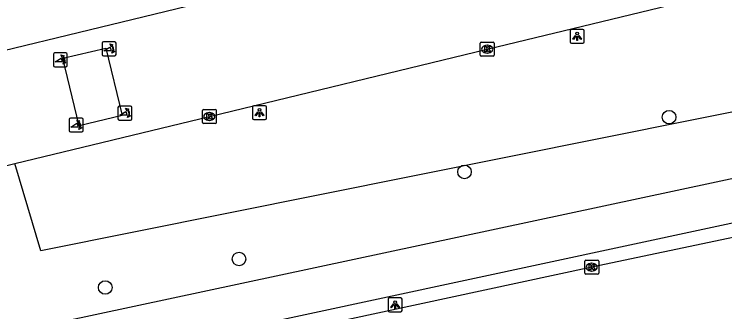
# Model space of a CAD drawing. Extents: x 159053 to 160041, y 380450 to 381422.
# Drawn here: x 159580.6 to 159631.7, y 380816.2 to 380837.6 of the extents above; entities that cross this region are included whole.
import ezdxf

# ---------------------------------------------------------------- set-up
doc = ezdxf.new("R2010")
doc.units = 0
for name, color, linetype in [('IMGEO_Berm_groen', 7, 'Continuous'), ('IMGEO_Boom', 7, 'Continuous'), ('IMGEO_Fietspad_gesloten', 7, 'Continuous'), ('IMGEO_Kolk', 7, 'Continuous'), ('IMGEO_Lichtpunt', 7, 'Continuous'), ('IMGEO_Poller', 7, 'Continuous'), ('IMGEO_Rijbaan_lokaal_gesloten', 7, 'Continuous'), ('IMGEO_Rijbaan_lokaal_open', 7, 'Continuous')]:
    doc.layers.add(name, color=color, linetype=linetype)

msp = doc.modelspace()

# ---------------------------------------------------------------- linework, layer by layer
at = {"layer": 'IMGEO_Berm_groen'}
msp.add_lwpolyline([(159702.826, 380840.849), (159708.623, 380846.103), (159702.394, 380850.759), (159692.426, 380848.77), (159683.336, 380840.857), (159582.518, 380820.586), (159580.633, 380826.862)], dxfattribs=at)
at = {"layer": 'IMGEO_Boom'}
for centre in [(159627.708, 380830.202), (159612.989, 380826.261), (159596.77, 380819.991), (159587.145, 380817.943)]:
    msp.add_circle(centre, 0.489, dxfattribs=at)
at = {"layer": 'IMGEO_Fietspad_gesloten'}
for points in [[(159701.47, 380840.418), (159689.195, 380837.604), (159669.796, 380833.379), (159641.299, 380827.696), (159583.943, 380815.437)], [(159584.084, 380812.266), (159641.97, 380824.675), (159670.378, 380830.356), (159689.881, 380834.577), (159702.755, 380837.567)]]:
    msp.add_lwpolyline(points, dxfattribs=at)
msp.add_arc((160023.613, 378957.12), 1896.865, 100.98719, 101.959957, dxfattribs=at)
at = {"layer": 'IMGEO_Kolk'}
for p, q in [((159614.122, 380834.67), (159614.122, 380835.522)), ((159614.197, 380835.596), (159615.049, 380835.596)), ((159614.61, 380835.376), (159614.635, 380835.376)), ((159615.123, 380835.522), (159615.123, 380834.67)), ((159614.633, 380834.816), (159614.608, 380834.816)), ((159615.049, 380834.596), (159614.197, 380834.596)), ((159594.135, 380829.82), (159594.135, 380830.672)), ((159594.21, 380830.746), (159595.062, 380830.746)), ((159595.136, 380830.672), (159595.136, 380829.82)), ((159594.623, 380830.526), (159594.648, 380830.526)), ((159595.062, 380829.746), (159594.21, 380829.746)), ((159594.646, 380829.966), (159594.621, 380829.966)), ((159621.716, 380819.906), (159622.568, 380819.906)), ((159621.641, 380818.98), (159621.641, 380819.832)), ((159622.129, 380819.686), (159622.154, 380819.686)), ((159622.642, 380819.832), (159622.642, 380818.98)), ((159622.568, 380818.906), (159621.716, 380818.906)), ((159622.152, 380819.126), (159622.127, 380819.126))]:
    msp.add_line(p, q, dxfattribs=at)
for points in [[(159614.122, 380834.67), (159614.122, 380835.522)], [(159614.197, 380835.596), (159615.049, 380835.596)], [(159614.443, 380835.296), (159614.566, 380835.296), (159614.566, 380835.145), (159614.696, 380835.296), (159614.86, 380835.296), (159614.714, 380835.145), (159614.867, 380834.896), (159614.715, 380834.896), (159614.63, 380835.06), (159614.566, 380834.993), (159614.566, 380834.896), (159614.443, 380834.896), (159614.443, 380835.296)], [(159615.123, 380835.522), (159615.123, 380834.67)], [(159615.049, 380834.596), (159614.197, 380834.596)], [(159594.135, 380829.82), (159594.135, 380830.672)], [(159594.21, 380830.746), (159595.062, 380830.746)], [(159595.136, 380830.672), (159595.136, 380829.82)], [(159594.456, 380830.446), (159594.579, 380830.446), (159594.579, 380830.295), (159594.709, 380830.446), (159594.873, 380830.446), (159594.727, 380830.295), (159594.88, 380830.046), (159594.728, 380830.046), (159594.643, 380830.21), (159594.579, 380830.143), (159594.579, 380830.046), (159594.456, 380830.046), (159594.456, 380830.446)], [(159595.062, 380829.746), (159594.21, 380829.746)], [(159621.716, 380819.906), (159622.568, 380819.906)], [(159621.641, 380818.98), (159621.641, 380819.832)], [(159621.962, 380819.606), (159622.085, 380819.606), (159622.085, 380819.455), (159622.215, 380819.606), (159622.379, 380819.606), (159622.233, 380819.455), (159622.386, 380819.206), (159622.234, 380819.206), (159622.149, 380819.37), (159622.085, 380819.303), (159622.085, 380819.206), (159621.962, 380819.206), (159621.962, 380819.606)], [(159622.642, 380819.832), (159622.642, 380818.98)], [(159622.568, 380818.906), (159621.716, 380818.906)]]:
    msp.add_lwpolyline(points, dxfattribs=at)
for centre, start, end in [((159614.199, 380835.52), 91.552, 178.448), ((159614.199, 380835.52), 91.552, 178.448), ((159615.047, 380835.52), 1.552, 88.448), ((159615.047, 380835.52), 1.552, 88.448), ((159614.199, 380834.672), 181.552, 268.448), ((159614.199, 380834.672), 181.552, 268.448), ((159615.047, 380834.672), 271.552, 358.448), ((159615.047, 380834.672), 271.552, 358.448), ((159594.212, 380830.67), 91.552, 178.448), ((159594.212, 380830.67), 91.552, 178.448), ((159595.06, 380830.67), 1.552, 88.448), ((159595.06, 380830.67), 1.552, 88.448), ((159594.212, 380829.822), 181.552, 268.448), ((159594.212, 380829.822), 181.552, 268.448), ((159595.06, 380829.822), 271.552, 358.448), ((159595.06, 380829.822), 271.552, 358.448), ((159621.718, 380819.83), 91.552, 178.448), ((159621.718, 380819.83), 91.552, 178.448), ((159622.566, 380819.83), 1.552, 88.448), ((159622.566, 380819.83), 1.552, 88.448), ((159621.718, 380818.982), 181.552, 268.448), ((159621.718, 380818.982), 181.552, 268.448), ((159622.566, 380818.982), 271.552, 358.448), ((159622.566, 380818.982), 271.552, 358.448)]:
    msp.add_arc(centre, 0.0765, start, end, dxfattribs=at)
for centre, major_axis, ratio, start_param, end_param in [((159614.609, 380835.096), (-0.387, 0.002), 0.722429, 4.712389, 7.853982), ((159614.634, 380835.096), (-0.39, 0.002), 0.717154, 1.570796, 4.712389), ((159594.622, 380830.246), (-0.387, 0.002), 0.722429, 4.712389, 7.853982), ((159594.647, 380830.246), (-0.39, 0.002), 0.717154, 1.570796, 4.712389), ((159622.128, 380819.406), (-0.387, 0.002), 0.722429, 4.712389, 7.853982), ((159622.153, 380819.406), (-0.39, 0.002), 0.717154, 1.570796, 4.712389)]:
    msp.add_ellipse(centre, major_axis=major_axis, ratio=ratio, start_param=start_param, end_param=end_param, dxfattribs=at)
at = {"layer": 'IMGEO_Lichtpunt'}
for p, q in [((159620.596, 380836.421), (159620.596, 380835.614)), ((159620.596, 380836.421), (159620.596, 380835.614)), ((159621.498, 380836.516), (159620.69, 380836.516)), ((159621.498, 380836.516), (159620.69, 380836.516)), ((159621.592, 380835.614), (159621.592, 380836.421)), ((159621.592, 380835.614), (159621.592, 380836.421)), ((159620.69, 380835.52), (159621.498, 380835.52)), ((159620.69, 380835.52), (159621.498, 380835.52)), ((159597.742, 380830.927), (159597.742, 380830.12)), ((159597.742, 380830.927), (159597.742, 380830.12)), ((159598.644, 380831.022), (159597.836, 380831.022)), ((159598.644, 380831.022), (159597.836, 380831.022)), ((159598.738, 380830.12), (159598.738, 380830.927)), ((159598.738, 380830.12), (159598.738, 380830.927)), ((159597.836, 380830.026), (159598.644, 380830.026)), ((159597.836, 380830.026), (159598.644, 380830.026)), ((159607.498, 380817.095), (159607.498, 380816.288)), ((159607.498, 380817.095), (159607.498, 380816.288)), ((159608.4, 380817.19), (159607.592, 380817.19)), ((159608.4, 380817.19), (159607.592, 380817.19)), ((159608.494, 380816.288), (159608.494, 380817.095)), ((159608.494, 380816.288), (159608.494, 380817.095)), ((159607.592, 380816.194), (159608.4, 380816.194)), ((159607.592, 380816.194), (159608.4, 380816.194))]:
    msp.add_line(p, q, dxfattribs=at)
for points in [[(159620.97, 380836.085), (159621.009, 380836.057), (159620.821, 380835.795), (159620.783, 380835.822), (159620.97, 380836.085)], [(159621.072, 380836.037), (159621.119, 380836.037), (159621.119, 380835.715), (159621.072, 380835.715), (159621.072, 380836.037)], [(159621.182, 380836.057), (159621.22, 380836.084), (159621.407, 380835.822), (159621.368, 380835.794), (159621.182, 380836.057)], [(159598.116, 380830.591), (159598.155, 380830.563), (159597.967, 380830.301), (159597.929, 380830.328), (159598.116, 380830.591)], [(159598.218, 380830.543), (159598.265, 380830.543), (159598.265, 380830.221), (159598.218, 380830.221), (159598.218, 380830.543)], [(159598.328, 380830.563), (159598.366, 380830.59), (159598.553, 380830.328), (159598.514, 380830.3), (159598.328, 380830.563)], [(159607.872, 380816.759), (159607.911, 380816.731), (159607.723, 380816.469), (159607.685, 380816.496), (159607.872, 380816.759)], [(159607.974, 380816.711), (159608.021, 380816.711), (159608.021, 380816.389), (159607.974, 380816.389), (159607.974, 380816.711)], [(159608.084, 380816.731), (159608.122, 380816.758), (159608.309, 380816.496), (159608.27, 380816.468), (159608.084, 380816.731)]]:
    msp.add_lwpolyline(points, dxfattribs=at)
for centre in [(159621.095, 380836.219), (159598.241, 380830.725), (159607.997, 380816.893)]:
    msp.add_circle(centre, 0.0994, dxfattribs=at)
for centre, start, end in [((159620.69, 380836.421), 90, 180), ((159620.69, 380836.421), 90, 180), ((159621.498, 380836.421), 0, 90), ((159621.498, 380836.421), 0, 90), ((159620.69, 380835.614), 180, 270), ((159620.69, 380835.614), 180, 270), ((159621.498, 380835.614), 270, 0), ((159621.498, 380835.614), 270, 360), ((159597.836, 380830.927), 90, 180), ((159597.836, 380830.927), 90, 180), ((159598.644, 380830.927), 0, 90), ((159598.644, 380830.927), 0, 90), ((159597.836, 380830.12), 180, 270), ((159597.836, 380830.12), 180, 270), ((159598.644, 380830.12), 270, 0), ((159598.644, 380830.12), 270, 360), ((159607.592, 380817.095), 90, 180), ((159607.592, 380817.095), 90, 180), ((159608.4, 380817.095), 0, 90), ((159608.4, 380817.095), 0, 90), ((159607.592, 380816.288), 180, 270), ((159607.592, 380816.288), 180, 270), ((159608.4, 380816.288), 270, 0), ((159608.4, 380816.288), 270, 360)]:
    msp.add_arc(centre, 0.0946, start, end, dxfattribs=at)
at = {"layer": 'IMGEO_Poller'}
for p, q in [((159586.924, 380835.52), (159586.924, 380834.713)), ((159586.924, 380835.52), (159586.924, 380834.713)), ((159587.826, 380835.615), (159587.018, 380835.615)), ((159587.826, 380835.615), (159587.018, 380835.615)), ((159587.92, 380834.713), (159587.92, 380835.52)), ((159587.92, 380834.713), (159587.92, 380835.52)), ((159583.413, 380834.725), (159583.413, 380833.918)), ((159583.413, 380834.725), (159583.413, 380833.918)), ((159584.315, 380834.82), (159583.507, 380834.82)), ((159584.315, 380834.82), (159583.507, 380834.82)), ((159584.409, 380833.918), (159584.409, 380834.725)), ((159584.409, 380833.918), (159584.409, 380834.725)), ((159587.018, 380834.618), (159587.826, 380834.618)), ((159587.018, 380834.618), (159587.826, 380834.618)), ((159583.507, 380833.823), (159584.315, 380833.823)), ((159583.507, 380833.823), (159584.315, 380833.823)), ((159588.062, 380830.894), (159588.062, 380830.087)), ((159588.062, 380830.894), (159588.062, 380830.087)), ((159588.964, 380830.989), (159588.156, 380830.989)), ((159588.964, 380830.989), (159588.156, 380830.989)), ((159589.058, 380830.087), (159589.058, 380830.894)), ((159589.058, 380830.087), (159589.058, 380830.894)), ((159585.455, 380830.132), (159584.647, 380830.132)), ((159585.455, 380830.132), (159584.647, 380830.132)), ((159584.553, 380830.037), (159584.553, 380829.23)), ((159584.553, 380830.037), (159584.553, 380829.23)), ((159585.549, 380829.23), (159585.549, 380830.037)), ((159585.549, 380829.23), (159585.549, 380830.037)), ((159588.156, 380829.992), (159588.964, 380829.992)), ((159588.156, 380829.992), (159588.964, 380829.992)), ((159584.647, 380829.135), (159585.455, 380829.135)), ((159584.647, 380829.135), (159585.455, 380829.135))]:
    msp.add_line(p, q, dxfattribs=at)
for points in [[(159587.559, 380834.971), (159587.046, 380834.971), (159587.476, 380835.246)], [(159587.603, 380835.344), (159587.591, 380835.271), (159587.466, 380835.476)], [(159587.466, 380835.476), (159587.697, 380835.41), (159587.626, 380835.378)], [(159587.619, 380834.799), (159587.685, 380835.03), (159587.715, 380834.962)], [(159587.751, 380834.935), (159587.823, 380834.924), (159587.619, 380834.799)], [(159584.048, 380834.176), (159583.535, 380834.176), (159583.965, 380834.451)], [(159584.092, 380834.549), (159584.08, 380834.476), (159583.955, 380834.681)], [(159583.955, 380834.681), (159584.186, 380834.615), (159584.115, 380834.583)], [(159584.108, 380834.004), (159584.174, 380834.235), (159584.204, 380834.167)], [(159584.24, 380834.14), (159584.312, 380834.129), (159584.108, 380834.004)], [(159588.741, 380830.718), (159588.729, 380830.645), (159588.604, 380830.85)], [(159588.604, 380830.85), (159588.835, 380830.784), (159588.764, 380830.752)], [(159588.697, 380830.345), (159588.184, 380830.345), (159588.614, 380830.62)], [(159588.757, 380830.173), (159588.823, 380830.404), (159588.853, 380830.336)], [(159588.889, 380830.309), (159588.961, 380830.298), (159588.757, 380830.173)], [(159585.188, 380829.488), (159584.675, 380829.488), (159585.105, 380829.763)], [(159585.232, 380829.861), (159585.22, 380829.788), (159585.095, 380829.993)], [(159585.095, 380829.993), (159585.326, 380829.927), (159585.255, 380829.895)], [(159585.248, 380829.316), (159585.314, 380829.547), (159585.344, 380829.479)], [(159585.38, 380829.452), (159585.452, 380829.441), (159585.248, 380829.316)]]:
    msp.add_lwpolyline(points, dxfattribs=at)
for centre, radius, start, end in [((159587.018, 380835.52), 0.0946, 90, 180), ((159587.018, 380835.52), 0.0946, 90, 180), ((159587.231, 380835.021), 0.332, 351.3247, 42.4854), ((159587.245, 380835.031), 0.476, 351.7527, 41.1691), ((159587.245, 380835.031), 0.516, 349.3569, 42.2912), ((159587.826, 380835.52), 0.0946, 0, 90), ((159587.826, 380835.52), 0.0946, 0, 90), ((159583.507, 380834.725), 0.0946, 90, 180), ((159583.507, 380834.725), 0.0946, 90, 180), ((159584.315, 380834.725), 0.0946, 0, 90), ((159584.315, 380834.725), 0.0946, 0, 90), ((159583.72, 380834.226), 0.332, 351.3247, 42.4854), ((159583.734, 380834.236), 0.476, 351.7527, 41.1691), ((159583.734, 380834.236), 0.516, 349.3569, 42.2912), ((159587.018, 380834.713), 0.0946, 180, 270), ((159587.018, 380834.713), 0.0946, 180, 270), ((159587.826, 380834.713), 0.0946, 270, 0), ((159587.826, 380834.713), 0.0946, 270, 0), ((159583.507, 380833.918), 0.0946, 180, 270), ((159583.507, 380833.918), 0.0946, 180, 270), ((159584.315, 380833.918), 0.0946, 270, 0), ((159584.315, 380833.918), 0.0946, 270, 0), ((159588.156, 380830.894), 0.0946, 90, 180), ((159588.156, 380830.894), 0.0946, 90, 180), ((159588.383, 380830.405), 0.476, 351.7527, 41.1691), ((159588.383, 380830.405), 0.516, 349.3569, 42.2912), ((159588.964, 380830.894), 0.0946, 0, 90), ((159588.964, 380830.894), 0.0946, 0, 90), ((159584.647, 380830.037), 0.0946, 90, 180), ((159584.647, 380830.037), 0.0946, 90, 180), ((159585.455, 380830.037), 0.0946, 0, 90), ((159585.455, 380830.037), 0.0946, 0, 90), ((159588.369, 380830.395), 0.332, 351.3247, 42.4854), ((159584.86, 380829.538), 0.332, 351.3247, 42.4854), ((159584.874, 380829.548), 0.476, 351.7527, 41.1691), ((159584.874, 380829.548), 0.516, 349.3569, 42.2912), ((159588.156, 380830.087), 0.0946, 180, 270), ((159588.156, 380830.087), 0.0946, 180, 270), ((159588.964, 380830.087), 0.0946, 270, 0), ((159588.964, 380830.087), 0.0946, 270, 0), ((159584.647, 380829.23), 0.0946, 180, 270), ((159584.647, 380829.23), 0.0946, 180, 270), ((159585.455, 380829.23), 0.0946, 270, 0), ((159585.455, 380829.23), 0.0946, 270, 0)]:
    msp.add_arc(centre, radius, start, end, dxfattribs=at)
at = {"layer": 'IMGEO_Rijbaan_lokaal_gesloten'}
msp.add_lwpolyline([(159702.959, 380836.47), (159681.481, 380831.636), (159662.364, 380827.617), (159642.223, 380823.623), (159622.142, 380819.406), (159584.34, 380811.262)], dxfattribs=at)
at = {"layer": 'IMGEO_Rijbaan_lokaal_open'}
for points in [[(159580.633, 380826.862), (159594.636, 380830.246), (159614.623, 380835.096), (159634.598, 380839.941), (159654.61, 380844.821), (159674.597, 380849.669), (159694.58, 380854.51), (159701.602, 380856.185), (159703.562, 380856.689), (159705.532, 380857.109), (159707.466, 380857.527), (159710.479, 380858.158), (159710.496, 380858.162)], [(159594.337, 380838.478), (159593.013, 380838.156), (159572.017, 380833.089), (159561.998, 380830.738)], [(159588.369, 380830.318), (159585.275, 380829.565), (159584.105, 380834.437), (159587.184, 380835.17), (159588.369, 380830.318)], [(159574.39, 380825.35), (159574.631, 380825.412), (159580.633, 380826.862)]]:
    msp.add_lwpolyline(points, dxfattribs=at)

doc.saveas('drawing.dxf')
